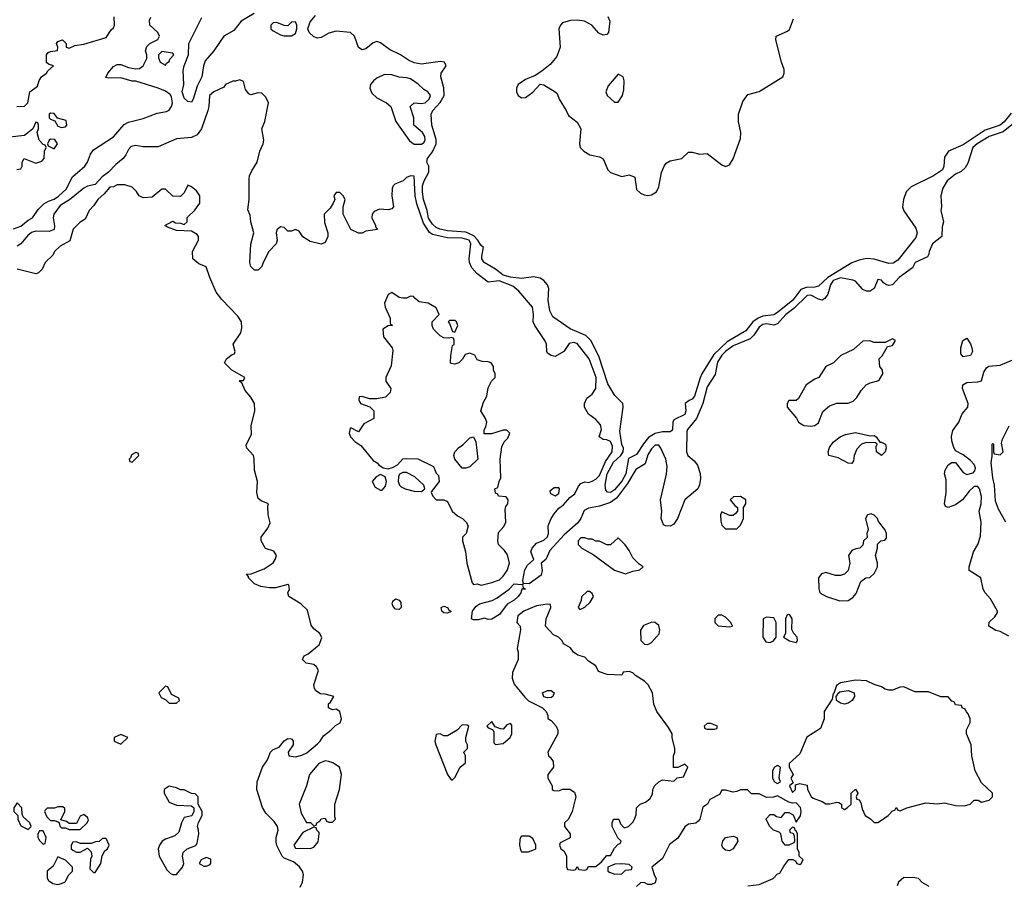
# Model space of a CAD drawing. Header units: inches. Extents: x 2380249 to 2585472, y 382747 to 546448.
# Tile 497 of 626: x 2541944 to 2547252, y 441413 to 446079. Entities that reach past the tile are written whole.
import ezdxf

# ---------------------------------------------------------------- set-up
doc = ezdxf.new("R2010")
doc.units = ezdxf.units.IN
doc.header["$MEASUREMENT"] = 0
doc.layers.add('C5444', color=7, linetype='Continuous')

msp = doc.modelspace()

# ---------------------------------------------------------------- linework, layer by layer
at = {"layer": 'C5444', "color": 4}
for points, elevation in [([(2541910, 444951.8), (2541950, 444966.7), (2541990, 444998), (2542013.2, 445010), (2542043.9, 445056.1), (2542074.7, 445085.3), (2542099.1, 445100.9), (2542130, 445110.5), (2542152.5, 445127.5), (2542194.5, 445165.5), (2542228.5, 445231.5), (2542295.1, 445290), (2542309.6, 445310), (2542326.2, 445353.8), (2542342.2, 445377.8), (2542450, 445448), (2542506.2, 445513.8), (2542530, 445526), (2542610, 445546.7), (2542684.6, 445575.4), (2542735.9, 445584.1), (2542750, 445590.3), (2542763.1, 445610), (2542767.4, 445630), (2542762.7, 445662.7), (2542755, 445675), (2542730, 445692.8), (2542690, 445709.6), (2542570, 445747), (2542550, 445747.3), (2542490, 445765.2), (2542424, 445764), (2542408, 445768), (2542419, 445790), (2542450, 445827.3), (2542470, 445837.1), (2542490, 445838), (2542530, 445820.7), (2542570, 445814), (2542590, 445814.8), (2542609, 445830), (2542628.7, 445870), (2542628.7, 445890), (2542622, 445910), (2542630, 445934), (2542646, 445950), (2542688.4, 445971.6), (2542698, 445990), (2542688, 446010), (2542645.2, 446050), (2542643.2, 446076.8), (2542650, 446092)], 28), ([(2541928, 445610), (2541970, 445612), (2541988, 445630), (2541998, 445690), (2542039, 445721), (2542049.3, 445750.7), (2542062, 445770), (2542088, 445790), (2542096.4, 445803.6), (2542126, 445830), (2542099, 445839), (2542088.7, 445848.7), (2542088.7, 445890), (2542098, 445902), (2542110, 445906.8), (2542147.3, 445912.7), (2542148.7, 445930), (2542142, 445950), (2542150, 445962), (2542174, 445970), (2542194, 445950), (2542194, 445930), (2542210, 445924.7), (2542240.4, 445939.6), (2542290, 445946), (2542410, 445982), (2542436.4, 446023.6), (2542450, 446034), (2542455.3, 446050), (2542454, 446094)], 32), ([(2543207.9, 446112.1), (2543137.6, 446070), (2543098.7, 446021.3), (2543045.3, 445990), (2542990.4, 445910), (2542943.1, 445856.9), (2542934.4, 445830), (2542925.5, 445770), (2542899.9, 445720.1), (2542879.1, 445650), (2542870, 445634), (2542850, 445637.2), (2542830, 445655.3), (2542819.3, 445690), (2542828, 445730), (2542825.1, 445805.1), (2542829.7, 445830), (2542853.6, 445890), (2542856.2, 445950), (2542926, 446090)], 24), ([(2547290, 445574.3), (2547251.9, 445528.1), (2547230.1, 445509.9), (2547150, 445483.1), (2547030, 445405.1), (2546951, 445370), (2546930, 445338), (2546926.4, 445290), (2546918.4, 445270), (2546870, 445237.6), (2546750, 445177.6), (2546723.8, 445150), (2546708.6, 445110), (2546702.6, 445070), (2546710, 445047.7), (2546775.1, 444955.1), (2546782, 444930), (2546774.7, 444905.3), (2546677.6, 444782.4), (2546652.8, 444767.2), (2546630, 444765.4), (2546550, 444788.2), (2546510, 444791), (2546470, 444783.1), (2546430, 444768), (2546300.8, 444690), (2546250, 444642.9), (2546230, 444636.9), (2546183.9, 444636.1), (2546155.3, 444624.7), (2546112.9, 444567.1), (2546030, 444500.4), (2546010, 444487.2), (2545950, 444480.7), (2545924.9, 444470), (2545897.4, 444450), (2545858.1, 444401.9), (2545758, 444342), (2545686.6, 444273.4), (2545622.4, 444170), (2545611.7, 444148.3), (2545581.6, 444050), (2545570, 444032.7), (2545553.2, 444026.8), (2545531.3, 444010), (2545534.8, 443970), (2545530.7, 443950), (2545470, 443922), (2545464.9, 443910), (2545462.8, 443870), (2545458, 443862), (2545450, 443857.2), (2545410, 443857.4), (2545370, 443848.4), (2545333.6, 443826.4), (2545306.7, 443793.3), (2545270, 443734.5), (2545226.4, 443713.6), (2545211.2, 443630), (2545190, 443591.5), (2545150, 443544.2), (2545130, 443529.7), (2545112.3, 443532.3), (2545103.6, 443543.6), (2545100.5, 443570), (2545112, 443630), (2545145.7, 443694.3), (2545185.1, 443730), (2545198, 443750), (2545198.4, 443770), (2545189.8, 443789.8), (2545179.6, 443860.4), (2545198, 443990), (2545195.1, 444010), (2545153, 444053), (2545115.6, 444115.6), (2545065.7, 444265.7), (2545023, 444350), (2544996.6, 444376.6), (2544911.9, 444411.8), (2544817.6, 444477.6), (2544802, 444510), (2544792.3, 444567.7), (2544797, 444630), (2544789.2, 444650), (2544770, 444673.2), (2544750, 444685.2), (2544713.6, 444693.6), (2544650, 444684), (2544589.1, 444690.9), (2544550, 444701.6), (2544510, 444733.5), (2544447.8, 444770), (2544436.2, 444790), (2544435.1, 444804.9), (2544445.2, 444850), (2544430, 444862.7), (2544413.7, 444890), (2544393.1, 444913.1), (2544350, 444933.4), (2544250, 444939.8), (2544209.5, 444950), (2544190, 444959.2), (2544170, 444976.4), (2544148.7, 445008.6), (2544141.5, 445050), (2544121, 445110), (2544115.2, 445150), (2544116.2, 445183.8), (2544125, 445210), (2544150, 445256), (2544150, 445288.7), (2544139.6, 445310), (2544142.9, 445330), (2544170, 445367), (2544188.8, 445410), (2544190, 445432.7), (2544166.5, 445510), (2544161.8, 445570), (2544170.9, 445590), (2544210, 445632.9), (2544232.2, 445670), (2544231.4, 445711.4), (2544214.5, 445770), (2544216, 445790), (2544242.7, 445830), (2544234, 445850), (2544210, 445853), (2544110, 445838.7), (2544070, 445846.9), (2544039.7, 445859.7), (2543996.9, 445890), (2543938.5, 445918.5), (2543890, 445954), (2543870, 445961), (2543850, 445954), (2543810, 445922.4), (2543790, 445917), (2543770, 445929.2), (2543749.7, 445989.7), (2543728, 446010), (2543650, 446016.9), (2543610, 446006.2), (2543570, 445983.5), (2543550, 445978.3), (2543530, 445986.9), (2543504, 446010), (2543497.2, 446030), (2543510, 446068), (2543539.3, 446100.7)], 24), ([(2545115.5, 446095.5), (2545126.4, 446070), (2545119.1, 446010), (2545110, 445999.3), (2545090, 445996), (2545065.6, 446005.6), (2545029.2, 446050), (2544988.7, 446070), (2544950, 446076.4), (2544914.2, 446074.2), (2544870, 446061), (2544859, 446050), (2544850.2, 446030), (2544857.8, 445930), (2544840, 445880), (2544803.4, 445836.6), (2544758.3, 445801.7), (2544722.4, 445777.6), (2544670, 445757), (2544630.6, 445730), (2544622.3, 445710), (2544622.6, 445690), (2544630.8, 445670), (2544650, 445658), (2544670, 445659.1), (2544710, 445687.3), (2544750, 445731), (2544770, 445727.3), (2544830.6, 445690.6), (2544841.4, 445681.4), (2544853, 445650), (2544890.6, 445590), (2544902.5, 445562.5), (2544950, 445526), (2544970, 445491.3), (2544962.4, 445410), (2544966.4, 445390), (2544986, 445370), (2545017.3, 445350), (2545070, 445339.5), (2545089, 445329), (2545114.4, 445270), (2545130, 445254.4), (2545190, 445234), (2545230, 445242.8), (2545261, 445230), (2545270, 445164), (2545290, 445144.2), (2545310, 445134.6), (2545330, 445131.6), (2545350, 445134.6), (2545377.6, 445150), (2545390, 445178), (2545404.4, 445255.6), (2545417.6, 445290), (2545430, 445305.5), (2545450, 445318.4), (2545514, 445330), (2545550, 445364.7), (2545570, 445364.9), (2545610, 445353.4), (2545650, 445358), (2545730, 445296.4), (2545750, 445287), (2545770, 445295.8), (2545790.6, 445329.4), (2545830, 445438), (2545832.5, 445470), (2545819.8, 445530), (2545818.4, 445570), (2545842, 445638), (2545870, 445674.9), (2545930, 445691.6), (2546057.7, 445770), (2546066, 445790), (2546065.7, 445810), (2546051.2, 445850), (2546021.2, 445970), (2546022, 445990), (2546083.9, 446016.1), (2546094.3, 446025.7), (2546116.2, 446083.8)], 24), ([(2547310, 445525.6), (2547245.3, 445474.7), (2547170, 445449.6), (2547105.5, 445410), (2547083, 445390), (2547055.5, 445304.5), (2547040.5, 445279.5), (2547019.5, 445260.5), (2546990, 445246.6), (2546944, 445210), (2546921, 445170), (2546910.7, 445129.3), (2546914, 445070), (2546910.8, 445050), (2546924.7, 444990), (2546916.9, 444963.1), (2546916, 444910), (2546866, 444870), (2546846.8, 444830), (2546846, 444814), (2546838.8, 444801.2), (2546771.3, 444770), (2546758, 444742), (2546686, 444690), (2546650, 444649.2), (2546630, 444646), (2546618, 444650), (2546600.7, 444660.7), (2546590, 444674), (2546570, 444678), (2546550.8, 444630), (2546530, 444616), (2546510, 444616), (2546490, 444624), (2546449.3, 444669.3), (2546435.1, 444675.1), (2546370, 444687.6), (2546330, 444672.9), (2546315.3, 444650), (2546300.5, 444599.5), (2546284.2, 444575.8), (2546270, 444567), (2546250, 444571.5), (2546210, 444593.8), (2546188.7, 444591.3), (2546117.9, 444522.2), (2546074.4, 444490), (2546030, 444438.7), (2546010, 444432.6), (2545970, 444438.9), (2545950, 444435.8), (2545930, 444420.7), (2545901.6, 444378.4), (2545881.5, 444358.5), (2545790, 444320.4), (2545750, 444290.9), (2545729.1, 444270), (2545706.7, 444233.3), (2545693.9, 444166.1), (2545650, 444099.3), (2545626.3, 444010), (2545593.4, 443930), (2545544.4, 443870), (2545540.9, 443859.1), (2545538.4, 443750), (2545545.5, 443730), (2545581.1, 443701.1), (2545597.6, 443677.6), (2545613.3, 443633.3), (2545615.1, 443604.9), (2545608.7, 443571.3), (2545599.3, 443550), (2545530.6, 443490), (2545490.4, 443389.6), (2545470, 443359), (2545450, 443349), (2545426, 443350), (2545415.3, 443355.3), (2545402, 443390), (2545405.2, 443430), (2545398.4, 443490), (2545431.7, 443628.3), (2545434.5, 443670), (2545427.3, 443710), (2545400.9, 443770), (2545390, 443785.2), (2545370, 443786), (2545350, 443766), (2545330, 443732.7), (2545315.8, 443684.2), (2545265, 443655), (2545221.5, 443578.5), (2545161, 443499), (2545130, 443476.1), (2545070, 443457.2), (2545010, 443446), (2544987.5, 443432.5), (2544968.6, 443390), (2544952.7, 443367.3), (2544878.5, 443301.5), (2544801.7, 443218.3), (2544780.5, 443170), (2544756, 443150), (2544761.1, 443110), (2544755.2, 443084.8), (2544690, 443037.2), (2544660.4, 443040.4), (2544656.4, 443056.4), (2544666.6, 443113.4), (2544681, 443139), (2544716, 443170), (2544699.6, 443210), (2544707.3, 443230), (2544730, 443256.3), (2544770, 443274), (2544789.6, 443290.4), (2544795.1, 443310), (2544793, 443350), (2544808.6, 443390), (2544824.6, 443415.4), (2544850, 443446), (2544875.9, 443464.1), (2544910, 443502.6), (2544936.4, 443523.6), (2544956.3, 443563.7), (2544970, 443579.1), (2544990, 443587.7), (2545010, 443584.9), (2545030, 443590.5), (2545050, 443602.4), (2545070, 443622), (2545102.4, 443697.6), (2545137.4, 443750), (2545140.1, 443780.1), (2545130, 443805.2), (2545110, 443814), (2545090, 443815.3), (2545068.7, 443830), (2545081.2, 443870), (2545074.8, 443894.8), (2545050, 443924), (2545010, 443953.2), (2544989.4, 443990), (2544989.4, 444010.6), (2545002, 444038), (2545030, 444061), (2545049.3, 444090), (2545051.2, 444150), (2545014.7, 444250), (2544950, 444333.2), (2544930, 444339), (2544906.4, 444333.6), (2544878, 444290), (2544830, 444264), (2544810, 444269), (2544790, 444282), (2544785.2, 444290), (2544783.7, 444330), (2544774.5, 444350), (2544720.9, 444430), (2544712.3, 444450), (2544714.5, 444490), (2544709.2, 444530), (2544635.6, 444615.6), (2544602.5, 444642.5), (2544528.8, 444671.2), (2544470, 444664.5), (2544408.7, 444710), (2544381.2, 444741.2), (2544369.5, 444769.5), (2544367.6, 444790), (2544376.4, 444870), (2544367.3, 444890), (2544330, 444902), (2544250, 444903.5), (2544170, 444921.5), (2544152.5, 444932.5), (2544121.7, 444981.7), (2544085.7, 445085.7), (2544075.8, 445130), (2544070, 445235.3), (2544050, 445238), (2544030, 445228.7), (2544010.5, 445209.5), (2543967.1, 445192.9), (2543956.9, 445183.1), (2543951.2, 445168.9), (2543951, 445130), (2543958.8, 445070), (2543950, 445059), (2543930, 445053.2), (2543883, 445057), (2543854.8, 445045.2), (2543844.7, 445030), (2543842, 445010), (2543862, 444970), (2543862, 444962), (2543872.7, 444947.3), (2543810, 444938), (2543790, 444928), (2543770, 444928), (2543728.7, 444948.7), (2543688, 445030), (2543688, 445070), (2543698, 445110), (2543688, 445130), (2543670, 445148), (2543650, 445148), (2543638, 445130), (2543642, 445110), (2543634, 445090), (2543616.9, 445063.1), (2543584.7, 445030), (2543586.4, 444986.4), (2543604.7, 444930), (2543604.7, 444910), (2543590, 444878), (2543570, 444869), (2543510, 444884), (2543470, 444908.7), (2543450, 444938), (2543430, 444948), (2543410, 444938), (2543390, 444938), (2543370, 444958), (2543350, 444962), (2543330, 444946), (2543326.8, 444930), (2543331.2, 444891.1), (2543326.8, 444870), (2543286.8, 444830), (2543256, 444770), (2543250, 444748), (2543230, 444728), (2543209.1, 444729.1), (2543189.2, 444749.2), (2543185.2, 444770), (2543189.4, 444869.4), (2543206, 444930), (2543189.5, 444990), (2543185.6, 445025.6), (2543174.6, 445054.6), (2543180.9, 445110), (2543180.2, 445219.8), (2543182.7, 445237.3), (2543195.5, 445264.5), (2543224, 445310), (2543239.3, 445370), (2543256.2, 445410), (2543260.7, 445430), (2543249.2, 445490), (2543265.2, 445530), (2543285.2, 445630), (2543270, 445662), (2543250, 445682), (2543230, 445684), (2543190, 445674), (2543179, 445679), (2543162, 445702), (2543150, 445746), (2543130, 445755.3), (2543107.3, 445747.3), (2543092.7, 445747.3), (2543054, 445730), (2543044.7, 445715.3), (2542990, 445689), (2542966.8, 445670), (2542962.8, 445610), (2542957.3, 445590), (2542924.4, 445490), (2542901.4, 445458.6), (2542870, 445444.2), (2542790, 445436), (2542690, 445394.3), (2542610, 445392.6), (2542570, 445401.3), (2542544.6, 445395.4), (2542530, 445379.5), (2542516.5, 445350), (2542501.1, 445330), (2542461.6, 445298.4), (2542422.6, 445257.4), (2542388, 445232), (2542350, 445191.3), (2542310, 445181), (2542290.4, 445170), (2542212.5, 445107.5), (2542162, 445078), (2542127.8, 445030), (2542124.4, 445010), (2542132.1, 444967.9), (2542130, 444947), (2542103.6, 444936.4), (2542030, 444938.5), (2542008.1, 444931.9), (2541985.6, 444914.4), (2541950.3, 444869.7), (2541930, 444858.4)], 28), ([(2541928.4, 445271.6), (2541950, 445274), (2541958, 445290), (2541958, 445310), (2541968, 445330), (2542030, 445304.7), (2542063.1, 445316.9), (2542075.3, 445330), (2542078, 445370), (2542086, 445390), (2542082, 445402), (2542070, 445406), (2542048.7, 445430), (2542038, 445470), (2542046, 445490), (2542046, 445510), (2542042, 445522), (2542030, 445526), (2542014, 445490), (2541970, 445455.3), (2541890, 445446)], 32), ([(2543456.6, 441403.4), (2543469, 441430), (2543474, 441470), (2543468.7, 441490), (2543453.2, 441513.2), (2543419.3, 441539.3), (2543370, 441559), (2543359, 441570), (2543330, 441628), (2543326.3, 441646.3), (2543326, 441670), (2543337.2, 441710), (2543334, 441730), (2543316.2, 441756.2), (2543270, 441802), (2543252.5, 441832.5), (2543222.7, 441930), (2543223.7, 441970), (2543252.7, 442050), (2543279, 442090), (2543295.3, 442130), (2543310, 442144.7), (2543342, 442158), (2543370, 442191), (2543390, 442204.7), (2543410, 442202), (2543418, 442190), (2543418, 442170), (2543392, 442130), (2543394, 442110), (2543430, 442104.7), (2543464.7, 442115.3), (2543492.5, 442127.5), (2543550, 442176), (2543564, 442190), (2543580.9, 442219.1), (2543622, 442250), (2543645.6, 442274.4), (2543671.7, 442288.3), (2543679.3, 442310), (2543669.1, 442349.1), (2543650, 442362), (2543630, 442358), (2543608, 442370), (2543609.1, 442390.9), (2543620.4, 442399.6), (2543638, 442430), (2543590, 442444), (2543565.2, 442445.2), (2543541.2, 442461.2), (2543533.6, 442473.6), (2543530, 442494), (2543554, 442570), (2543544, 442590), (2543530, 442604), (2543488, 442610), (2543468.7, 442630), (2543478, 442650), (2543498.6, 442661.4), (2543559, 442710), (2543572.5, 442747.5), (2543562, 442770), (2543530, 442795.3), (2543515.5, 442815.5), (2543495.6, 442895.6), (2543459, 442930), (2543394, 442970), (2543388.7, 442990), (2543399, 443010), (2543395.3, 443030), (2543390, 443034), (2543323.5, 443016.5), (2543290, 443016), (2543243.1, 443023.1), (2543210, 443038), (2543178, 443070), (2543178, 443078), (2543166, 443090), (2543192.7, 443092.7), (2543262, 443118), (2543310, 443152), (2543322, 443170), (2543328, 443190), (2543313.6, 443213.6), (2543268.8, 443228.9), (2543246, 443270), (2543246, 443290), (2543282, 443338), (2543293.6, 443366.4), (2543284, 443410), (2543282, 443458), (2543286, 443470), (2543245.2, 443485.2), (2543230, 443498), (2543222.7, 443530), (2543225.2, 443590), (2543209.2, 443650.8), (2543208.4, 443711.6), (2543204, 443730), (2543169, 443769), (2543164.7, 443784.7), (2543194.5, 443845.5), (2543192, 443890), (2543211.8, 443970), (2543209.3, 444010), (2543190, 444044), (2543160.2, 444080.2), (2543142, 444122), (2543128, 444130), (2543130, 444134), (2543150, 444134), (2543158, 444150), (2543088, 444190), (2543048.7, 444230), (2543058, 444250), (2543090, 444274), (2543102, 444278), (2543106, 444290), (2543095.3, 444330), (2543136, 444390), (2543141.5, 444418.5), (2543139.5, 444450), (2543120.7, 444480.7), (2543034, 444570), (2543004, 444610), (2542968.9, 444688.9), (2542950, 444746), (2542910, 444762), (2542878, 444790), (2542875.3, 444830), (2542908, 444890), (2542908, 444910), (2542900.4, 444920.4), (2542870, 444938), (2542790, 444942), (2542740.4, 444960.4), (2542726, 444970), (2542770, 444992), (2542783.6, 444983.6), (2542810, 444982), (2542830, 444974), (2542846, 444990), (2542847.3, 445012.7), (2542888.4, 445051.6), (2542915.3, 445090), (2542915.3, 445130), (2542896.5, 445156.5), (2542870, 445178), (2542850, 445186), (2542830, 445146), (2542810, 445126), (2542770, 445128), (2542730, 445166), (2542710, 445166), (2542658, 445122), (2542610, 445119), (2542588, 445130), (2542572.9, 445152.9), (2542550, 445175.3), (2542510, 445188.7), (2542470, 445188), (2542450, 445178), (2542430, 445175.3), (2542399.9, 445140.1), (2542364.7, 445110), (2542343.5, 445076.5), (2542318, 445050), (2542296.9, 445003.1), (2542270, 444988), (2542232, 444950), (2542213.7, 444886.3), (2542162, 444858), (2542132, 444830), (2542122, 444810), (2542082, 444770), (2542065.4, 444734.6), (2542045.4, 444714.6), (2542030, 444709), (2541930, 444734)], 32), ([(2547276.3, 442756.3), (2547230, 442781.2), (2547207, 442787), (2547169, 442810), (2547170, 442832), (2547200.4, 442859.6), (2547216.4, 442883.6), (2547215.3, 442890), (2547177.5, 442957.5), (2547149, 442990), (2547139, 443010), (2547126, 443070), (2547063.7, 443110), (2547062, 443130), (2547086, 443210), (2547109.4, 443250), (2547124.4, 443295.6), (2547127.6, 443370), (2547116.2, 443430), (2547127, 443470), (2547129.4, 443509.4), (2547119, 443550), (2547110, 443562), (2547090, 443562), (2547062.5, 443537.5), (2547026.8, 443490), (2546990, 443463.7), (2546949.3, 443449.3), (2546935.3, 443455.3), (2546929, 443470), (2546939.3, 443530), (2546938.6, 443598.6), (2546929.4, 443630), (2546932.7, 443650), (2546950, 443678.8), (2546970, 443691.3), (2546990, 443691.3), (2547030, 443638), (2547050, 443626.8), (2547084, 443636), (2547092.7, 443647.3), (2547096.6, 443663.4), (2547090, 443681.2), (2547070, 443702), (2547030, 443732.7), (2546990, 443754), (2546977.6, 443777.6), (2546969.6, 443809.6), (2546967.7, 443832.3), (2546974.7, 443865.3), (2547007.3, 443910), (2547026, 443954), (2547055.1, 443990), (2547058, 444010), (2547026.6, 444090), (2547029.5, 444110.5), (2547050, 444122.8), (2547110, 444126), (2547128.7, 444131.3), (2547142, 444178), (2547157.2, 444202.8), (2547169.1, 444210.9), (2547230, 444217.3), (2547310, 444250.8)], 28), ([(2547260.9, 443370), (2547220.5, 443440.5), (2547204.4, 443484.4), (2547199.6, 443570), (2547189.6, 443610), (2547181.2, 443690), (2547186, 443726), (2547186, 443790), (2547190, 443794), (2547194, 443790), (2547194, 443750), (2547198, 443738), (2547230, 443734), (2547246, 443750), (2547236.4, 443796.4), (2547242, 443818), (2547278, 443890)], 24), ([(2545870, 441411), (2545930, 441418), (2546006, 441450), (2546030, 441474), (2546042, 441478), (2546063.2, 441516.8), (2546090, 441551.3), (2546112, 441552), (2546124.7, 441544.7), (2546134, 441530), (2546150, 441524.7), (2546158, 441530), (2546168, 441550), (2546146, 441570), (2546146, 441590), (2546138, 441610), (2546138, 441690), (2546130, 441706), (2546126, 441706), (2546122, 441722), (2546110, 441726), (2546094, 441710), (2546098, 441698), (2546114, 441694), (2546119.6, 441679.6), (2546122, 441650), (2546118, 441642), (2546091.3, 441628.7), (2546070, 441628.7), (2546054, 441650), (2546048, 441690), (2546039, 441699), (2546008, 441710), (2545988, 441730), (2545968.4, 441768.4), (2545968.4, 441771.6), (2545990, 441794), (2546010, 441794), (2546023.6, 441783.6), (2546050, 441778), (2546070, 441804.7), (2546090, 441804.7), (2546113.7, 441793.7), (2546130, 441754), (2546153.2, 441786.8), (2546157.2, 441810), (2546153.2, 441833.2), (2546130, 441858), (2546110, 441855.3), (2546090, 441862), (2546030, 441895.3), (2546007.3, 441887.3), (2545970, 441886), (2545930, 441906), (2545890, 441906), (2545867.3, 441927.3), (2545830, 441928), (2545810, 441918), (2545790, 441915.3), (2545750, 441926), (2545730, 441926), (2545716.9, 441903.1), (2545665.4, 441874.6), (2545652, 441850), (2545626.4, 441833.6), (2545611, 441770), (2545602, 441758), (2545590, 441748.7), (2545550, 441742), (2545530, 441728.7), (2545492.8, 441667.2), (2545447.3, 441632.7), (2545410, 441558), (2545352, 441510), (2545366, 441466), (2545376, 441450), (2545370, 441426), (2545350, 441418), (2545330, 441418), (2545310, 441428), (2545290, 441426), (2545270, 441406)], 32), ([(2546847.3, 441407.3), (2546810, 441428), (2546789.1, 441449.1), (2546770, 441454), (2546710, 441455.3), (2546682, 441430), (2546674, 441410)], 32)]:
    msp.add_lwpolyline(points, dxfattribs=dict(at, elevation=elevation))
for points, elevation in [([(2543430, 446068), (2543410, 446066), (2543390, 446046), (2543370, 446048), (2543330, 446064), (2543310, 446062), (2543298, 446050), (2543298, 446030), (2543310, 446018), (2543350, 445998), (2543370, 445992), (2543410, 445992), (2543430, 446004.7), (2543437.2, 446030), (2543437.2, 446050)], 28), ([(2542710, 445908), (2542692, 445890), (2542692.7, 445872.7), (2542702, 445850), (2542730, 445834), (2542735.3, 445844.7), (2542750, 445854), (2542754, 445866), (2542774, 445890), (2542770, 445898)], 28), ([(2543910, 445784), (2543870, 445764), (2543851.3, 445750), (2543836, 445730), (2543831, 445710), (2543843, 445683), (2543870, 445658), (2543922, 445630), (2543944.7, 445610), (2543971.3, 445530), (2544046.2, 445426.2), (2544070, 445408), (2544110, 445407.7), (2544122.7, 445417.3), (2544129.2, 445430), (2544129, 445450), (2544115.3, 445470), (2544068, 445510), (2544068, 445550), (2544048.7, 445610), (2544070, 445631), (2544110, 445626.8), (2544130, 445630.8), (2544152.3, 445650), (2544159, 445670), (2544155.5, 445675.5), (2544144, 445690), (2544122.7, 445702.7), (2544091.4, 445731.4), (2544050, 445759.3), (2544030, 445766), (2543990, 445769.2), (2543950, 445781.2)], 28), ([(2545170, 445786), (2545116.9, 445723.1), (2545104.7, 445690), (2545112, 445670), (2545150, 445634), (2545170, 445634), (2545194, 445670), (2545200.2, 445699.8), (2545202, 445750), (2545198, 445770)], 28), ([(2542110, 445575.3), (2542102, 445570), (2542102, 445550), (2542110, 445542), (2542132.7, 445532.7), (2542150, 445504.7), (2542170, 445498), (2542190, 445502), (2542198, 445510), (2542194.6, 445534.6), (2542147.3, 445547.3), (2542130, 445573.2)], 32), ([(2542110, 445435.3), (2542102, 445430), (2542094, 445410), (2542098, 445398), (2542130, 445382), (2542148, 445410), (2542133.6, 445433.6)], 32), ([(2543950, 444608), (2543930, 444598), (2543910.8, 444550), (2543914, 444530), (2543941, 444470), (2543942, 444442), (2543954, 444430), (2543930, 444428), (2543902, 444410), (2543904.7, 444370), (2543952, 444310), (2543956, 444296), (2543947.1, 444212.9), (2543918, 444150), (2543918, 444130), (2543944.7, 444090), (2543942, 444070), (2543916, 444044), (2543870, 444035.3), (2543830, 444035.3), (2543790, 444048), (2543774, 444046), (2543772, 444030), (2543782, 444010), (2543831.6, 443991.6), (2543854, 443970), (2543854, 443930), (2543799.6, 443900.4), (2543770, 443858), (2543730, 443878), (2543724.7, 443875.3), (2543721, 443850), (2543726.8, 443830), (2543750, 443806), (2543782.8, 443782.8), (2543850, 443702), (2543870.9, 443690.9), (2543879.6, 443679.6), (2543903.6, 443663.6), (2543930, 443658), (2543954.6, 443665.4), (2543980.4, 443679.6), (2544010, 443712), (2544030, 443714), (2544090, 443711.3), (2544174, 443670), (2544190, 443634), (2544202, 443622), (2544204.7, 443590), (2544163.6, 443536.4), (2544162, 443530), (2544171.3, 443510), (2544190, 443491.3), (2544230, 443491.3), (2544250, 443482), (2544276, 443430), (2544304.5, 443404.5), (2544330.7, 443390.7), (2544350.6, 443370.6), (2544361, 443350), (2544351.3, 443310), (2544331, 443290), (2544330.8, 443270), (2544347.3, 443210), (2544354.8, 443150), (2544383.6, 443043.6), (2544390, 443034), (2544410, 443038), (2544431.3, 443031.3), (2544490, 443044.9), (2544530, 443058.8), (2544550, 443078.8), (2544571.8, 443110), (2544585.1, 443150), (2544573.7, 443193.7), (2544557.7, 443217.7), (2544525.2, 443250), (2544521.2, 443270), (2544525.6, 443314.4), (2544553.6, 443346.4), (2544564, 443370), (2544562, 443438), (2544565.2, 443454.8), (2544575.3, 443470), (2544578, 443490), (2544567.3, 443507.3), (2544526, 443510), (2544522, 443522), (2544510, 443526), (2544506, 443550), (2544522, 443558), (2544528, 443590), (2544538, 443610), (2544534, 443710), (2544543.1, 443776.9), (2544556.4, 443803.6), (2544576.4, 443823.6), (2544586, 443850), (2544570, 443866), (2544550, 443866), (2544487.3, 443847.3), (2544447.3, 443847.3), (2544447.3, 443867.3), (2544456.4, 443883.6), (2544462, 443910), (2544455.3, 443930), (2544429.2, 443970), (2544443.7, 444016.3), (2544462, 444050), (2544470, 444094), (2544488, 444130), (2544508, 444150), (2544508, 444170), (2544498, 444190), (2544498, 444210), (2544486, 444230), (2544470, 444235.3), (2544436.4, 444236.4), (2544410, 444246), (2544398, 444270), (2544370, 444282), (2544345.4, 444274.6), (2544330.9, 444249.1), (2544310.9, 444229.1), (2544290, 444222), (2544270, 444226), (2544266, 444230), (2544268.8, 444268.9), (2544278, 444322), (2544286, 444330), (2544286, 444350), (2544282, 444362), (2544270, 444366), (2544258, 444362), (2544230, 444364), (2544210, 444374), (2544175.3, 444410), (2544168, 444430), (2544168, 444450), (2544206, 444490), (2544190, 444526), (2544146, 444550), (2544098, 444558), (2544075.3, 444575.3), (2544067.3, 444587.3), (2544050, 444588), (2544030, 444578), (2544010, 444578), (2543990, 444582)], 32), ([(2544290, 444458), (2544262, 444458), (2544254, 444450), (2544262, 444442), (2544278, 444398), (2544290, 444394), (2544306, 444430), (2544298, 444450)], 32), ([(2546650, 444358), (2546610, 444338), (2546550, 444338), (2546527.3, 444347.3), (2546490, 444346), (2546439.8, 444300.2), (2546371.2, 444268.9), (2546330.9, 444229.1), (2546290, 444208.7), (2546252, 444150), (2546230, 444142), (2546184.7, 444110), (2546143.6, 444036.4), (2546130, 444026), (2546090, 444026), (2546082, 444010), (2546082, 443990), (2546131.2, 443931.1), (2546142, 443910), (2546171, 443891), (2546210, 443887.3), (2546230, 443890.8), (2546250, 443906), (2546274, 443966), (2546310, 443998), (2546350, 444011), (2546410, 444011.3), (2546438, 444022), (2546458, 444042), (2546480.2, 444079.8), (2546508, 444110), (2546530, 444121), (2546570, 444131.3), (2546580.2, 444139.8), (2546598, 444170), (2546595.3, 444190), (2546582, 444210), (2546578, 444250), (2546593.6, 444266.4), (2546622, 444318), (2546650, 444322), (2546666, 444350)], 32), ([(2547030, 444262), (2547018, 444278), (2547018, 444310), (2547029.2, 444350), (2547050, 444362), (2547070, 444331.3), (2547077.3, 444310), (2547080.7, 444290), (2547070, 444269)], 28), ([(2546530, 443836), (2546550, 443838), (2546562, 443830), (2546582, 443802), (2546590, 443802), (2546611.3, 443790), (2546616, 443770), (2546610.7, 443750), (2546590, 443729.3), (2546564, 443750), (2546562, 443778), (2546566, 443790), (2546558, 443798), (2546510, 443799), (2546482, 443790), (2546456.9, 443763.1), (2546442, 443730), (2546439.6, 443700.4), (2546430, 443686), (2546410, 443688), (2546356.4, 443716.4), (2546306, 443730), (2546302, 443750), (2546310, 443772), (2546330, 443802), (2546368, 443830), (2546396.5, 443843.5), (2546450, 443853)], 28), ([(2544330, 443662), (2544289.1, 443709.1), (2544284, 443730), (2544289, 443750), (2544310, 443771), (2544332.9, 443787.1), (2544370, 443824.7), (2544391.2, 443831.1), (2544403.6, 443803.6), (2544414, 443710), (2544370, 443669), (2544350, 443662)], 32), ([(2542570, 443746), (2542546.8, 443733.2), (2542542, 443718), (2542534, 443710), (2542538, 443698), (2542550, 443694), (2542586, 443730), (2542582, 443742)], 36), ([(2544030, 443638), (2544010, 443638), (2543991.3, 443628.7), (2543985.4, 443614.6), (2543984.7, 443590), (2543991, 443570), (2544000.5, 443560.5), (2544022, 443550), (2544070, 443537.3), (2544110, 443536), (2544128.7, 443550), (2544122, 443570), (2544074.6, 443614.6)], 32), ([(2543890, 443628), (2543865.4, 443614.6), (2543844.7, 443590), (2543859.6, 443559.6), (2543890, 443542), (2543898, 443542), (2543916.4, 443563.6), (2543922, 443590), (2543914, 443614)], 32), ([(2544850, 443555.3), (2544825.4, 443554.6), (2544802, 443538), (2544805.4, 443525.4), (2544830, 443512), (2544850, 443524.7), (2544854, 443550)], 32), ([(2545830, 443508), (2545792.7, 443507.3), (2545774, 443490), (2545799.6, 443459.6), (2545814, 443450), (2545814, 443430), (2545803.6, 443416.4), (2545790, 443406), (2545770, 443406), (2545730, 443426), (2545722, 443410), (2545723.6, 443376.4), (2545730, 443354), (2545750, 443334), (2545810, 443334), (2545830, 443354), (2545846, 443390), (2545846, 443450), (2545858, 443470), (2545858, 443490)], 32), ([(2546534.6, 443414.6), (2546514, 443410), (2546504.7, 443390), (2546518, 443330), (2546512, 443310), (2546512.7, 443287.3), (2546494, 443270), (2546490, 443246), (2546474, 443230), (2546452.7, 443227.3), (2546430, 443218), (2546412, 443190), (2546418.8, 443150), (2546410.7, 443109.3), (2546390.8, 443089.2), (2546370, 443082), (2546343.1, 443083.1), (2546290, 443099), (2546267.5, 443092.5), (2546251.3, 443070), (2546251.6, 443011.6), (2546258, 442990), (2546294, 442970), (2546365.8, 442945.8), (2546410, 442947.3), (2546436.5, 442963.5), (2546453.6, 442986.4), (2546478, 443050), (2546506, 443070), (2546528, 443072), (2546550, 443094), (2546568, 443130), (2546568, 443150), (2546558, 443190), (2546568, 443230), (2546568, 443252), (2546586, 443270), (2546607.3, 443272.7), (2546616.4, 443283.6), (2546618, 443310), (2546608, 443330), (2546574.6, 443374.6), (2546568, 443390), (2546550, 443408)], 32), ([(2545170, 443286), (2545130, 443248), (2545110, 443248), (2545070, 443268), (2545050, 443268), (2545030, 443278), (2545010, 443278), (2544990, 443286), (2544970, 443286), (2544954, 443270), (2544954, 443250), (2544974, 443230), (2545035.3, 443195.3), (2545150, 443111.3), (2545210, 443091.3), (2545250, 443106), (2545287.3, 443112.7), (2545306, 443130), (2545283.1, 443143.1), (2545250, 443178), (2545230, 443218), (2545208.4, 443248.4)], 32), ([(2544470, 442846), (2544450, 442852.7), (2544416, 442844), (2544390, 442843.7), (2544379, 442850), (2544384.7, 442890), (2544403.6, 442916.4), (2544423.7, 442930), (2544491.2, 442948.8), (2544518, 442962), (2544582.9, 443010), (2544610, 443037.3), (2544650, 443034), (2544658, 443038), (2544654, 443030), (2544658, 443018), (2544671, 443010), (2544651.6, 443008.4), (2544646, 442990), (2544630.6, 442970), (2544610.2, 442949.8), (2544571.5, 442928.5), (2544530, 442872.7), (2544490, 442848)], 28), ([(2545016.4, 442996.4), (2545003.6, 442996.4), (2544972.7, 442967.3), (2544971.6, 442948.4), (2544954, 442910), (2544962, 442902), (2544970, 442902), (2544990, 442912), (2545020.4, 442939.6), (2545038, 442970), (2545030, 442986)], 32), ([(2543990, 442899.3), (2543970, 442900.9), (2543956.6, 442916.6), (2543952.3, 442930), (2543955.5, 442944.5), (2543970, 442957.3), (2543990.4, 442950.4), (2543998, 442938), (2544000.7, 442910)], 28), ([(2544250, 442879), (2544230, 442881.2), (2544219, 442890), (2544215.3, 442910), (2544230, 442917.3), (2544250, 442910.4), (2544257.3, 442897.3), (2544270, 442888)], 28), ([(2544790, 442928), (2544730, 442919), (2544662, 442890), (2544630, 442866), (2544624.7, 442830), (2544642, 442810), (2544644.7, 442790), (2544626, 442690), (2544631.3, 442670), (2544631.3, 442630), (2544600.7, 442559.3), (2544598.8, 442530), (2544610, 442498), (2544667.1, 442427.1), (2544687.3, 442407.3), (2544762, 442370), (2544782, 442350), (2544792, 442328), (2544792, 442312), (2544810, 442302), (2544836, 442270), (2544844.7, 442250), (2544844.7, 442230), (2544792, 442130), (2544794, 442110), (2544803.6, 442103.6), (2544819.6, 442079.6), (2544822, 442050), (2544792, 442010), (2544791.3, 441990), (2544814, 441950), (2544814, 441930), (2544823.6, 441923.6), (2544850, 441922), (2544870, 441932), (2544910, 441931.3), (2544935.3, 441915.3), (2544942, 441890), (2544922, 441810), (2544902, 441770), (2544882, 441750), (2544882, 441730), (2544911.3, 441690), (2544911.6, 441668.4), (2544858, 441642), (2544854, 441630), (2544862, 441610), (2544878, 441598), (2544891.6, 441571.6), (2544892.7, 441512.7), (2544898, 441498), (2544930, 441494), (2544942, 441498), (2544950, 441514), (2544958, 441498), (2544990, 441494), (2545002, 441498), (2545010, 441514), (2545050, 441514), (2545080.4, 441539.6), (2545110, 441574), (2545130, 441574), (2545150, 441614), (2545170, 441634), (2545182, 441638), (2545186, 441650), (2545168.4, 441668.4), (2545138, 441730), (2545138, 441750), (2545146, 441770), (2545174, 441770), (2545183.6, 441743.6), (2545202, 441722), (2545226, 441730), (2545250, 441754), (2545258, 441770), (2545267.3, 441792.7), (2545269.1, 441830.9), (2545289.1, 441850.9), (2545318, 441862), (2545340.4, 441879.6), (2545356.4, 441903.6), (2545358, 441930), (2545368.7, 441951.3), (2545389, 441971), (2545410, 441982), (2545470, 441974), (2545488.4, 441991.6), (2545522, 441998), (2545546, 442050), (2545530, 442066), (2545491.6, 442048.4), (2545468.4, 442048.4), (2545468.7, 442110), (2545475.3, 442130), (2545475.3, 442150), (2545461.2, 442210), (2545461.2, 442230), (2545442.7, 442262.7), (2545379.3, 442350), (2545362, 442390), (2545355.3, 442450), (2545332.9, 442492.9), (2545312.5, 442512.5), (2545263.1, 442543.1), (2545250, 442558), (2545230, 442566), (2545198, 442562), (2545190, 442546), (2545111.6, 442548.4), (2545065.2, 442565.2), (2545050, 442595.3), (2545010, 442622), (2544990, 442642), (2544953.6, 442653.6), (2544928.8, 442668.9), (2544912.9, 442692.9), (2544875.3, 442715.3), (2544868, 442730), (2544848, 442750), (2544822.7, 442762.7), (2544778, 442810), (2544782, 442850), (2544808, 442910), (2544806, 442926)], 32), ([(2545730, 442868.7), (2545710, 442868.7), (2545691.3, 442850), (2545691.3, 442830), (2545710, 442811.3), (2545770, 442806.8), (2545786, 442810), (2545778, 442830), (2545750, 442859)], 32), ([(2545970, 442859), (2545952, 442850), (2545951.3, 442750), (2545965.8, 442725.8), (2545990, 442721), (2546008, 442730), (2546022, 442750), (2546022, 442830), (2546010, 442855.3)], 32), ([(2546087.7, 442872.3), (2546082, 442870), (2546072, 442850), (2546072, 442770), (2546062, 442750), (2546094, 442730), (2546130, 442722), (2546138, 442730), (2546135.3, 442750), (2546118, 442770), (2546107.3, 442792.7), (2546108, 442850), (2546095.3, 442870)], 32), ([(2545352, 442832), (2545307.3, 442812.7), (2545291.2, 442788.9), (2545292, 442732), (2545312, 442712), (2545330, 442711.3), (2545350, 442722), (2545391.8, 442768.2), (2545396, 442790), (2545390, 442814), (2545370, 442829.2)], 32), ([(2546450, 442519), (2546370, 442505.2), (2546346.8, 442490), (2546334, 442446), (2546330, 442446), (2546324, 442416), (2546281, 442350), (2546281, 442310), (2546261, 442259), (2546187.7, 442212.3), (2546150, 442122), (2546092, 442070), (2546092, 442050), (2546114, 442010), (2546102, 441990), (2546114, 441966), (2546094, 441950), (2546110, 441914), (2546126, 441930), (2546126, 441954), (2546150, 441962), (2546190, 441952), (2546192, 441930), (2546211.2, 441891.1), (2546222, 441882), (2546270, 441864.7), (2546290, 441851.3), (2546311.6, 441851.6), (2546350, 441862), (2546359.6, 441859.6), (2546374, 441850), (2546374, 441830), (2546390, 441822), (2546406, 441830), (2546426, 441850), (2546426, 441910), (2546450, 441932), (2546462, 441910), (2546454, 441890), (2546458, 441878), (2546470, 441874), (2546478, 441858), (2546485.4, 441825.4), (2546502, 441790), (2546531.2, 441771.1), (2546550, 441752), (2546570, 441752), (2546590, 441764.7), (2546626, 441790), (2546650, 441814), (2546662, 441818), (2546670, 441832), (2546678, 441818), (2546690, 441814), (2546726, 441830), (2546830, 441858), (2546890, 441851.3), (2546930, 441858), (2546990, 441842.8), (2547038, 441842), (2547068.8, 441851.1), (2547090, 441871.3), (2547111.2, 441871.1), (2547130, 441862), (2547170, 441871.3), (2547188.7, 441890), (2547188.7, 441910), (2547130, 441966), (2547095.3, 442030), (2547077.2, 442110), (2547073.2, 442170), (2547049, 442230), (2547049.2, 442250.8), (2547068.7, 442290), (2547068.7, 442310), (2547058, 442338), (2547048.8, 442348.9), (2547046, 442350), (2547042, 442362), (2547026, 442370), (2547022, 442382), (2546990, 442386), (2546982, 442402), (2546970, 442406), (2546950, 442428), (2546910, 442428.7), (2546843.6, 442456.4), (2546770, 442455.3), (2546710, 442482), (2546690, 442481.2), (2546650, 442465.2), (2546630, 442464), (2546609.3, 442469.3), (2546590, 442482), (2546550, 442495.3), (2546510, 442515.3)], 32), ([(2542730, 442486), (2542694, 442450), (2542706, 442426), (2542732, 442412), (2542750, 442394), (2542790, 442394), (2542806, 442410), (2542802, 442422), (2542762, 442442), (2542742, 442482)], 36), ([(2544790, 442422.7), (2544769.3, 442429.3), (2544762, 442450), (2544790, 442462.8), (2544810, 442462.8), (2544826, 442450), (2544818, 442430), (2544810, 442426)], 32), ([(2546390, 442389), (2546370, 442394), (2546348, 442410), (2546346, 442434), (2546350, 442434), (2546354, 442446), (2546364.7, 442455.3), (2546410, 442462.8), (2546442, 442450), (2546444.7, 442430), (2546432, 442410), (2546410, 442394)], 32), ([(2544330, 442278), (2544302, 442250), (2544250, 442219), (2544230, 442219), (2544210, 442228.7), (2544190, 442226), (2544182.8, 442190), (2544187.3, 442170), (2544251.2, 442011.1), (2544270, 441982), (2544278, 441982), (2544290, 441994), (2544318, 442050), (2544347.3, 442072.7), (2544348, 442110), (2544338, 442130), (2544358, 442150), (2544358, 442170), (2544348.7, 442188.7), (2544348.7, 442210), (2544366, 442270), (2544356.4, 442276.4)], 32), ([(2544490, 442295.3), (2544462, 442270), (2544470, 442262), (2544492.7, 442252.7), (2544499.6, 442239.6), (2544501, 442181), (2544510, 442172), (2544550, 442178), (2544588, 442210), (2544598, 442230), (2544596.4, 442276.4), (2544590, 442286), (2544570, 442278), (2544550, 442255.3), (2544536.4, 442256.4), (2544507.3, 442267.3)], 32), ([(2545670, 442286), (2545650, 442286), (2545634, 442270), (2545638, 442258), (2545650, 442254), (2545690, 442254), (2545702, 442258), (2545706, 442270)], 32), ([(2542490, 442226), (2542454, 442210), (2542454, 442190), (2542490, 442174), (2542526, 442210)], 36), ([(2543590, 442083.7), (2543556, 442070), (2543506.8, 442010), (2543490.7, 441950), (2543450.8, 441850), (2543462, 441802), (2543490, 441752), (2543511.6, 441751.6), (2543530, 441734), (2543542, 441738), (2543546, 441750), (2543562, 441758), (2543570, 441772), (2543590, 441774), (2543598, 441758), (2543610, 441754), (2543630, 441754), (2543646, 441770), (2543642, 441782), (2543642, 441850), (2543668.7, 441930), (2543679, 442010), (2543668, 442050), (2543632.9, 442072.9), (2543610, 442081.2)], 32), ([(2546030, 442058), (2546014, 442050), (2546002, 442030), (2546002, 441990), (2546014, 441970), (2546030, 441962), (2546046, 441970), (2546038, 441990), (2546046, 442050)], 32), ([(2542750, 441948), (2542722, 441930), (2542722, 441910), (2542750, 441862), (2542790, 441844.7), (2542870, 441842), (2542882, 441830), (2542882, 441810), (2542872, 441788), (2542830, 441778), (2542816, 441750), (2542801, 441699), (2542779.8, 441680.2), (2542730, 441662), (2542712, 441650), (2542698, 441630), (2542691.3, 441610), (2542696, 441570), (2542736.9, 441496.9), (2542756.9, 441476.9), (2542770, 441471.3), (2542790, 441472), (2542822, 441510), (2542828.7, 441530), (2542822, 441570), (2542826, 441590), (2542846, 441610), (2542893.2, 441626.8), (2542900.2, 441639.8), (2542909, 441690), (2542908.7, 441710), (2542902, 441730), (2542908, 441752), (2542928, 441790), (2542928, 441810), (2542906, 441850), (2542906, 441890), (2542890, 441906), (2542870, 441908), (2542830, 441928), (2542810, 441928), (2542790, 441938)], 36), ([(2541930, 441858), (2541912, 441830), (2541912, 441810), (2541934, 441790), (2541934, 441770), (2541950, 441734), (2541990, 441714), (2542006, 441730), (2541998, 441750), (2541962, 441782), (2541956.4, 441796.4), (2541955.3, 441830)], 36), ([(2542176.4, 441836.4), (2542150, 441835.3), (2542131.3, 441828.7), (2542091.6, 441828.4), (2542082, 441818), (2542078, 441810), (2542090, 441782), (2542110, 441762), (2542130, 441762), (2542154, 441754), (2542162, 441730), (2542170, 441722), (2542190, 441722), (2542210, 441714), (2542270, 441714), (2542308, 441750), (2542314.6, 441765.4), (2542310, 441778), (2542290, 441795.3), (2542270, 441786), (2542250, 441746), (2542210, 441746), (2542196.4, 441756.4), (2542166, 441766), (2542188, 441810), (2542187.3, 441827.3)], 36), ([(2543530, 441726), (2543470, 441698), (2543422, 441630), (2543430, 441614), (2543510, 441611.3), (2543530, 441618), (2543552.9, 441647.1), (2543558, 441690), (2543558, 441698), (2543546, 441710), (2543542, 441722)], 32), ([(2542070, 441706), (2542050, 441706), (2542042, 441690), (2542042, 441670), (2542050, 441654), (2542070, 441634), (2542082, 441638), (2542086, 441670)], 36), ([(2544690, 441678), (2544650, 441678), (2544645.4, 441674.6), (2544639.6, 441660.4), (2544638, 441630), (2544643.6, 441603.6), (2544650, 441594), (2544687.3, 441592.7), (2544710, 441602), (2544726, 441610), (2544726, 441630), (2544710, 441666)], 32), ([(2545770, 441599), (2545750, 441602), (2545734.6, 441614.6), (2545729, 441630), (2545734, 441650), (2545750, 441671.3), (2545790, 441678), (2545811, 441671), (2545816, 441650), (2545790, 441609.2)], 32), ([(2542410, 441666), (2542390, 441666), (2542371.6, 441648.4), (2542352.7, 441647.3), (2542330, 441638), (2542270, 441638), (2542250, 441648), (2542230, 441646), (2542222, 441630), (2542222, 441610), (2542230, 441602), (2542250, 441592), (2542270, 441592), (2542310, 441614), (2542330, 441594), (2542332, 441570), (2542326.4, 441553.6), (2542322, 441502), (2542342, 441482), (2542350, 441482), (2542382, 441530), (2542388.4, 441571.6), (2542402, 441598), (2542418, 441610), (2542426, 441630)], 36), ([(2542150, 441566), (2542123.6, 441516.4), (2542092, 441490), (2542091.6, 441451.6), (2542099.6, 441439.6), (2542122.8, 441422.8), (2542150, 441418), (2542170, 441422), (2542188.4, 441431.6), (2542208, 441470), (2542228, 441490), (2542228, 441510), (2542190, 441548)], 36), ([(2542950, 441562), (2542922, 441550), (2542912, 441530), (2542936.9, 441516.9), (2542950, 441516), (2542970, 441524.7), (2542974.6, 441534.6), (2542973.6, 441553.6)], 36), ([(2545190, 441528), (2545152.7, 441527.3), (2545114, 441510), (2545114, 441490), (2545123.6, 441483.6), (2545152.7, 441472.7), (2545190, 441474), (2545210, 441494), (2545242, 441498), (2545246, 441510), (2545230, 441526)], 32)]:
    msp.add_lwpolyline(points, close=True, dxfattribs=dict(at, elevation=elevation))

doc.saveas('drawing.dxf')
